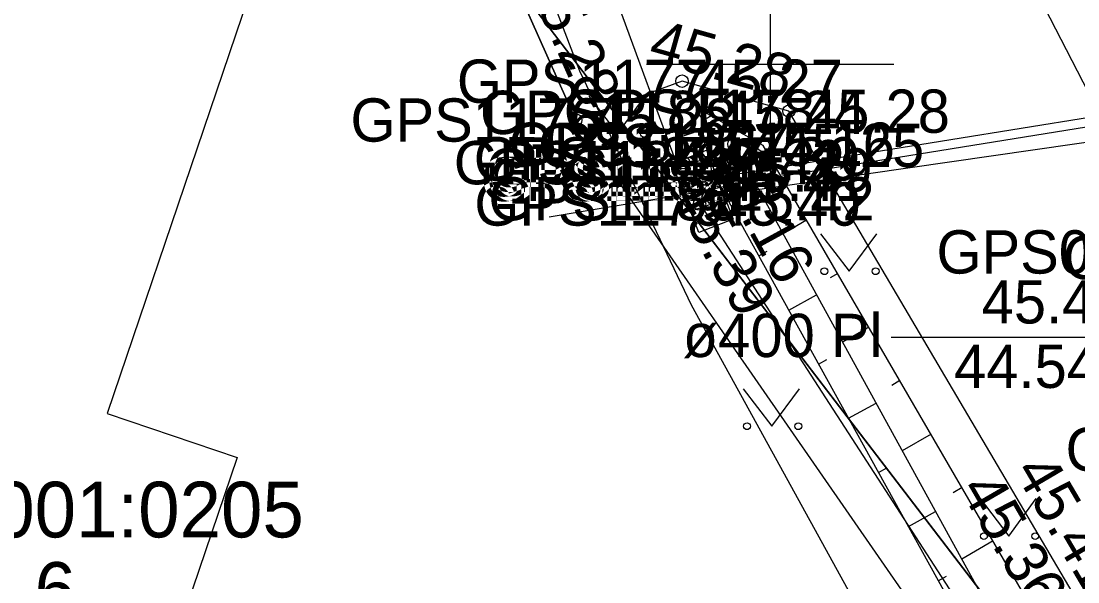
# Model space of a CAD drawing. Extents: x 551623 to 559850, y 6561220 to 6567135.
# Drawn here: x 557187.89 to 557204.97, y 6565541.63 to 6565550.7 of the extents above; entities that cross this region are included whole.
import ezdxf

# ---------------------------------------------------------------- set-up
doc = ezdxf.new("R2010")
doc.units = 0
for name, color, linetype in [('ELRAJATISMP', 7, 'Continuous'), ('HALJASTUS', 7, 'Continuous'), ('Hoone Elu- või ühiskondlik hoone', 7, 'Continuous'), ('KORGUS-EH2000', 7, 'Continuous'), ('KTRASS', 7, 'Continuous'), ('MOOTKORG-EH2000', 7, 'Continuous'), ('MOOTMPUNKT', 7, 'Continuous'), ('MOOTNR', 7, 'Continuous'), ('MOOTPIIR', 7, 'Continuous'), ('MPKAABEL', 7, 'Continuous'), ('PIIR', 7, 'Continuous'), ('RELJEEF', 7, 'Continuous'), ('TEE', 7, 'Continuous'), ('TRUUP', 7, 'Continuous'), ('VORK', 7, 'Continuous'), ('VTRASS', 7, 'Continuous')]:
    doc.layers.add(name, color=color, linetype=linetype)

msp = doc.modelspace()

# ---------------------------------------------------------------- linework, layer by layer
at = {"layer": 'ELRAJATISMP'}
for p, q in [((557198.452, 6565548.305), (557199.017, 6565548.499)), ((557198.541, 6565548.048), (557199.105, 6565548.242)), ((557198.582, 6565547.963), (557199.139, 6565548.179)), ((557198.68, 6565547.71), (557199.237, 6565547.926))]:
    msp.add_line(p, q, dxfattribs=at)
for points in [[(557198.69, 6565547.612), (557198.302, 6565548.742), (557198.867, 6565548.936), (557199.255, 6565547.806)], [(557198.847, 6565547.28), (557198.415, 6565548.393), (557198.972, 6565548.609), (557199.404, 6565547.495)]]:
    msp.add_lwpolyline(points, close=True, dxfattribs=at)
at = {"layer": 'HALJASTUS'}
for p, q in [((557197.069, 6565549.483), (557197.532, 6565548.876)), ((557197.532, 6565548.876), (557197.978, 6565549.483)), ((557200.813, 6565547.261), (557201.276, 6565546.654)), ((557201.276, 6565546.654), (557201.722, 6565547.261)), ((557199.563, 6565544.755), (557200.026, 6565544.148)), ((557200.026, 6565544.148), (557200.472, 6565544.755)), ((557203.391, 6565542.977), (557203.855, 6565542.37)), ((557203.855, 6565542.37), (557204.3, 6565542.977))]:
    msp.add_line(p, q, dxfattribs=at)
for centre in [(557197.131, 6565548.876), (557197.96, 6565548.876), (557200.875, 6565546.654), (557201.704, 6565546.654), (557199.625, 6565544.148), (557200.454, 6565544.148), (557203.454, 6565542.37), (557204.282, 6565542.37)]:
    msp.add_circle(centre, 0.055, dxfattribs=at)
at = {"layer": 'Hoone Elu- või ühiskondlik hoone'}
msp.add_lwpolyline([(557178.136, 6565538.996), (557184.029, 6565556.381), (557192.396, 6565553.545), (557189.282, 6565544.356), (557191.385, 6565543.643), (557188.607, 6565535.447)], close=True, dxfattribs=at)
at = {"layer": 'KORGUS-EH2000'}
for centre in [(557200.302, 6565549.242), (557196.856, 6565549.099), (557199.413, 6565548.708), (557199.048, 6565548.292)]:
    msp.add_circle(centre, 0.1, dxfattribs=at)
at = {"layer": 'KTRASS'}
msp.add_lwpolyline([(557150.612, 6565663.866), (557150.192, 6565663.766), (557158.644, 6565645.481), (557173.639, 6565610.746), (557196.918, 6565549.894), (557198.721, 6565546.112), (557205.717, 6565533.399)], dxfattribs=at)
at = {"layer": 'MOOTMPUNKT'}
for centre in [(557198.575, 6565549.727), (557200.302, 6565549.242), (557196.856, 6565549.099), (557198.948, 6565549.222), (557199.413, 6565548.708), (557199.887, 6565548.689), (557198.596, 6565548.409), (557198.848, 6565548.471), (557199.048, 6565548.292), (557198.961, 6565548.147), (557198.962, 6565548.139), (557198.858, 6565547.741), (557199.085, 6565547.826)]:
    msp.add_circle(centre, 0.1, dxfattribs=at)
at = {"layer": 'MOOTPIIR'}
msp.add_lwpolyline([(557165.654, 6565632.005), (557181.323, 6565589.325), (557186.006, 6565576.952), (557189.735, 6565566.729), (557195.229, 6565552.76), (557196.856, 6565549.099), (557207.156, 6565534.232), (557206.461, 6565532.662), (557200.371, 6565502.865)], dxfattribs=at)
at = {"layer": 'MPKAABEL'}
msp.add_line((557198.91, 6565547.944), (557196.429, 6565547.53), dxfattribs=at)
for points in [[(557177.262, 6565625.348), (557187.324, 6565599.533), (557187.921, 6565598.239), (557191.299, 6565590.096), (557191.825, 6565587.877), (557195.641, 6565577.28), (557204.435, 6565553.975), (557206.405, 6565549.967), (557206.312, 6565549.175), (557199.536, 6565548.084), (557198.91, 6565547.944)], [(557210.105, 6565552.048), (557209.194, 6565550.477), (557206.939, 6565548.999), (557199.566, 6565547.937), (557198.91, 6565547.944)], [(557207.397, 6565550.026), (557206.33, 6565549.33), (557199.508, 6565548.231), (557198.963, 6565548.111)]]:
    msp.add_lwpolyline(points, dxfattribs=at)
at = {"layer": 'PIIR'}
msp.add_lwpolyline([(557169.97, 6565369.7), (557178.6, 6565401.44), (557191.37, 6565459.67), (557200.72, 6565502.33), (557207.99, 6565535.49), (557196.11, 6565551.01), (557181.52, 6565590.04), (557157.5, 6565654.27), (557143.03, 6565692.36), (557127.82, 6565722.36), (557090.07, 6565796.84), (557098.32, 6565822.27), (557112.7, 6565823.81), (557104.44, 6565797.12), (557104.79, 6565790.25), (557125.5, 6565749.51), (557153.03, 6565695.14), (557165.18, 6565662.77), (557205.13, 6565556), (557206.12, 6565554.71), (557210.7, 6565548.72), (557217.51, 6565539.84)], dxfattribs=at)
msp.add_lwpolyline([(557181.52, 6565590.04), (557196.11, 6565551.01), (557207.99, 6565535.49), (557200.72, 6565502.33), (557156.17, 6565516.03), (557161.01, 6565530.22), (557174.05, 6565568.29)], close=True, dxfattribs=at)
at = {"layer": 'RELJEEF'}
for p, q in [((557200.087, 6565548.345), (557199.979, 6565548.283)), ((557199.333, 6565547.777), (557199.787, 6565548.028)), ((557200.589, 6565547.481), (557200.208, 6565547.259)), ((557199.816, 6565546.902), (557199.952, 6565546.977)), ((557201.092, 6565546.616), (557200.971, 6565546.546)), ((557200.3, 6565546.027), (557200.749, 6565546.275)), ((557201.594, 6565545.751), (557201.171, 6565545.506)), ((557200.783, 6565545.151), (557200.917, 6565545.225)), ((557202.096, 6565544.887), (557201.963, 6565544.809)), ((557201.267, 6565544.276), (557201.711, 6565544.521)), ((557202.599, 6565544.022), (557202.134, 6565543.752)), ((557201.75, 6565543.4), (557201.883, 6565543.474)), ((557203.101, 6565543.157), (557202.955, 6565543.073)), ((557202.234, 6565542.525), (557202.674, 6565542.768)), ((557203.603, 6565542.293), (557203.096, 6565541.998)), ((557202.717, 6565541.65), (557202.849, 6565541.722))]:
    msp.add_line(p, q, dxfattribs=at)
for points in [[(557207.156, 6565534.232), (557207.501, 6565533.229), (557206.461, 6565532.662), (557206.461, 6565532.662), (557205.659, 6565526.993), (557202.997, 6565510.282), (557200.503, 6565501.481), (557199.39, 6565497.532), (557200.06, 6565496.733), (557200.571, 6565496.374), (557201.902, 6565496.139), (557202.75, 6565496.98), (557203.878, 6565501.233), (557205.395, 6565509.793), (557209.065, 6565526.473), (557209.535, 6565532.226), (557208.873, 6565533.028), (557207.78, 6565534.983), (557204.43, 6565540.869), (557199.887, 6565548.689), (557198.948, 6565549.222), (557199.048, 6565548.292), (557203.281, 6565540.63), (557207.156, 6565534.232)], [(557199.413, 6565548.708), (557203.719, 6565540.865), (557207.431, 6565534.965), (557207.971, 6565533.485), (557207.806, 6565532.198), (557207.109, 6565526.539), (557204.03, 6565510.084), (557201.797, 6565501.595), (557201.008, 6565497.504)]]:
    msp.add_lwpolyline(points, dxfattribs=at)
at = {"layer": 'TEE'}
for points in [[(557152.112, 6565688.481), (557157.713, 6565674.641), (557162.021, 6565662.419), (557165.82, 6565651.689), (557169.533, 6565641.358), (557173.023, 6565631.377), (557179.06, 6565614.785), (557185.909, 6565597.09), (557192.171, 6565581.122), (557199.262, 6565562.738), (557199.582, 6565562.573), (557200.758, 6565559.782), (557200.595, 6565559.238), (557202.926, 6565553.852), (557206.467, 6565546.966), (557208.553, 6565543.774), (557209.481, 6565542.658), (557210.82, 6565542.39), (557212.926, 6565542.8), (557215.219, 6565543.815)], [(557211.562, 6565526.725), (557211.411, 6565529.933), (557210.668, 6565532.904), (557208.855, 6565536.172), (557205.637, 6565540.799), (557205.002, 6565541.259), (557200.302, 6565549.242), (557198.575, 6565549.727), (557196.856, 6565549.099), (557195.229, 6565552.76), (557196.655, 6565553.451), (557197.39, 6565554.009), (557197.713, 6565555.347), (557197.089, 6565557.482), (557196.724, 6565557.646), (557195.361, 6565560.837), (557195.526, 6565561.021), (557188.992, 6565578.624), (557182.465, 6565595.086), (557175.639, 6565612.889)]]:
    msp.add_lwpolyline(points, dxfattribs=at)
at = {"layer": 'TRUUP'}
msp.add_lwpolyline([(557210.807, 6565543.891), (557208.014, 6565545.582), (557201.957, 6565545.582)], dxfattribs=at)
at = {"layer": 'VORK'}
for p, q in [((557200, 6565552), (557200, 6565548)), ((557198, 6565550), (557202, 6565550))]:
    msp.add_line(p, q, dxfattribs=at)
at = {"layer": 'VTRASS'}
msp.add_lwpolyline([(557115.66, 6565747.205), (557116.6, 6565745.95), (557118.862, 6565742.086), (557123.592, 6565733.985), (557128, 6565724.91), (557133.901, 6565713.565), (557137.172, 6565705.275), (557143.72, 6565692.17), (557145.33, 6565689.5), (557146.212, 6565687.647), (557152.367, 6565674.724), (557157.202, 6565662.525), (557157.732, 6565655.925), (557161.79, 6565645.7), (557169.292, 6565624.215), (557174.732, 6565611.695), (557187.282, 6565578.865), (557198.542, 6565548.245), (557204.972, 6565538.305), (557209.723, 6565531.974), (557211.782, 6565529.485), (557223.052, 6565517.415)], dxfattribs=at)

# ---------------------------------------------------------------- texts
at = {"layer": 'KORGUS-EH2000'}
for s, rotation, p in [(' 45.28', 293.9641, (557195.914, 6565551.642)), (' 45.28', 344.2919, (557197.755, 6565550.137)), (' 45.16', 298.7638, (557198.892, 6565548.671)), (' 45.39', 298.9147, (557198.248, 6565548.134)), (' 45.41', 300.4897, (557203.798, 6565543.649)), (' 45.36', 300.153, (557202.923, 6565543.358))]:
    msp.add_text(s, height=0.7, rotation=rotation, dxfattribs=at).set_placement(p)
at = {"layer": 'MOOTKORG-EH2000'}
for s, p in [(' 45.27', (557198.575, 6565549.377)), (' 45.24', (557198.948, 6565548.872)), (' 45.28', (557200.302, 6565548.892)), (' 45.28', (557196.856, 6565548.749)), (' 45.16', (557199.413, 6565548.358)), (' 45.25', (557199.887, 6565548.339)), (' 45.39', (557198.848, 6565548.121)), (' 45.41', (557198.596, 6565548.059)), (' 45.39', (557199.048, 6565547.942)), (' 45.41', (557198.961, 6565547.797)), (' 45.41', (557198.962, 6565547.789)), (' 45.42', (557199.085, 6565547.476)), (' 45.40', (557198.858, 6565547.391))]:
    msp.add_text(s, height=0.7, dxfattribs=at).set_placement(p)
at = {"layer": 'MOOTNR'}
for s, p in [('GPS1177 ', (557194.936, 6565549.377)), ('GPS1185 ', (557195.309, 6565548.872)), ('GPS1178 ', (557196.663, 6565548.892)), ('GPS1176 ', (557193.216, 6565548.749)), ('GPS1186 ', (557195.773, 6565548.358)), ('GPS1187 ', (557196.247, 6565548.339)), ('GPS1183 ', (557195.208, 6565548.121)), ('GPS1184 ', (557194.886, 6565548.059)), ('GPS1188 ', (557195.408, 6565547.942)), ('GPS1182 ', (557195.322, 6565547.789)), ('GPS1181 ', (557195.461, 6565547.797)), ('GPS1180 ', (557195.446, 6565547.476)), ('GPS1179 ', (557195.218, 6565547.391)), ('GPS0831 ', (557202.687, 6565546.616)), ('GPS0830 ', (557204.73, 6565546.524)), ('GPS0817 ', (557204.773, 6565543.424))]:
    msp.add_text(s, height=0.7, dxfattribs=at).set_placement(p)
at = {"layer": 'PIIR'}
for s, p in [('33701:001:0205', (557183.762, 6565542.35)), ('Oru tee 6', (557183.762, 6565541.05))]:
    msp.add_text(s, height=0.9, dxfattribs=at).set_placement(p)
at = {"layer": 'TRUUP'}
for s, p in [('45.43', (557203.417, 6565545.809)), ('ø400 Pl', (557198.587, 6565545.266)), ('44.54-44.53', (557202.971, 6565544.767))]:
    msp.add_text(s, height=0.7, dxfattribs=at).set_placement(p)

doc.saveas('drawing.dxf')
